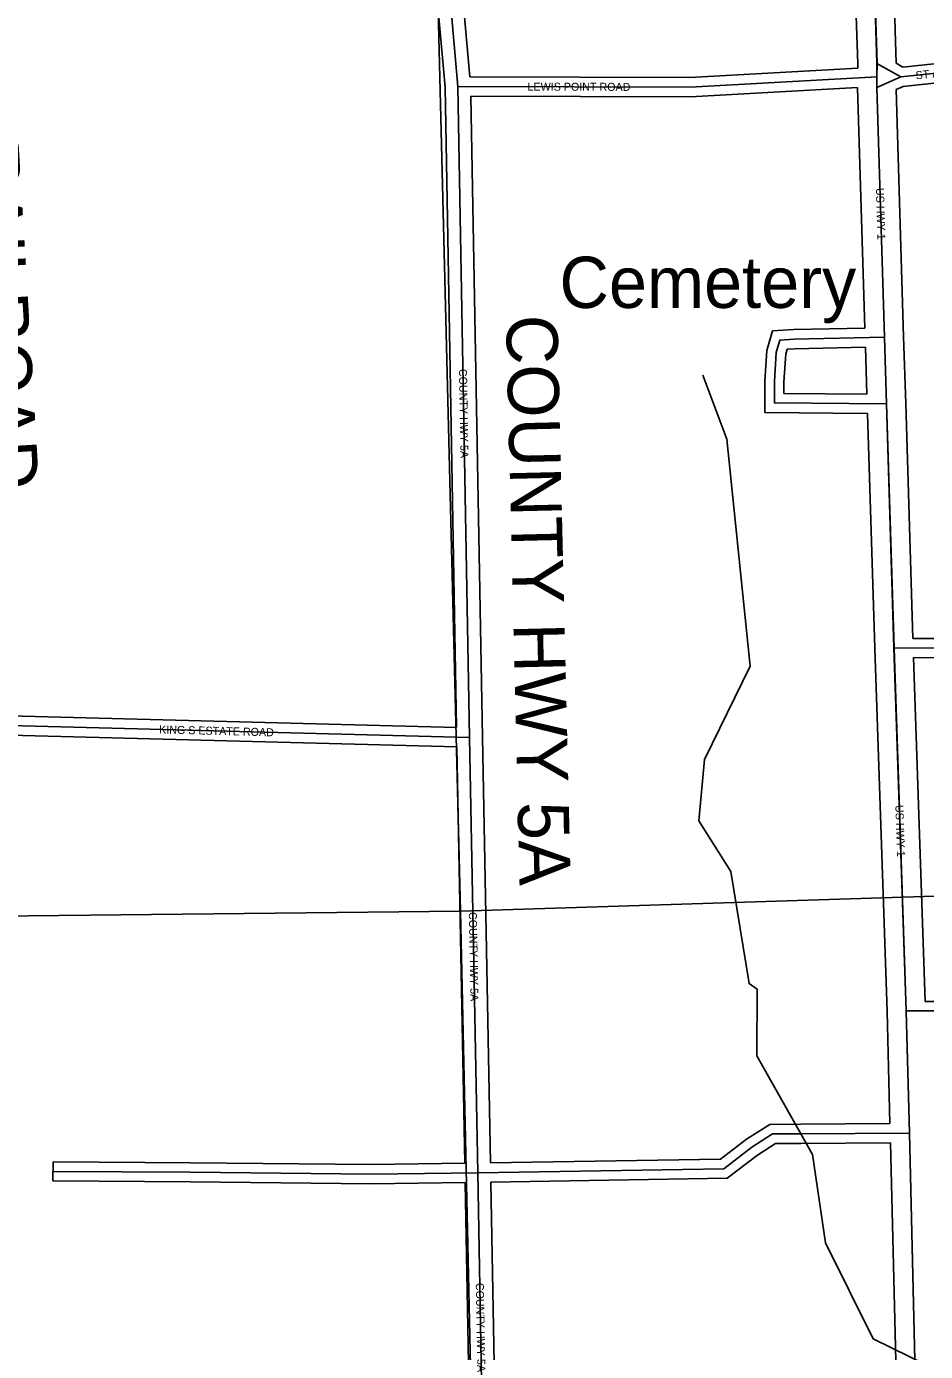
# Model space of a CAD drawing. Extents: x 418523 to 616617, y 1878279 to 2196743.
# Drawn here: x 551209 to 554018, y 2001970 to 2006110 of the extents above; entities that cross this region are included whole.
import ezdxf

# ---------------------------------------------------------------- set-up
doc = ezdxf.new("R2010")
doc.units = 0
for name, color, linetype in [('Level 1', 7, 'Continuous'), ('Level 13', 7, 'Continuous'), ('Level 14', 7, 'Continuous'), ('Level 22', 7, 'Continuous'), ('Level 23', 7, 'Continuous'), ('Level 28', 7, 'Continuous'), ('Level 31', 7, 'Continuous'), ('Level 32', 7, 'Continuous'), ('Level 34', 7, 'Continuous'), ('Level 5', 7, 'Continuous'), ('Level 51', 7, 'Continuous'), ('Level 57', 7, 'Continuous'), ('Level 8', 7, 'Continuous')]:
    doc.layers.add(name, color=color, linetype=linetype)

msp = doc.modelspace()

# ---------------------------------------------------------------- linework, layer by layer
at = {"layer": 'Level 1'}
for p, q in [((552415.309, 2009343.34), (552564.972, 2003346.116)), ((552564.972, 2003346.116), (558750.565, 2003543.421)), ((547328.228, 2003288.463), (552564.972, 2003346.116)), ((552564.972, 2003346.116), (552680.596, 1998072.354))]:
    msp.add_line(p, q, dxfattribs=at)
at = {"layer": 'Level 13'}
for p, q in [((553865.677, 2005994.271), (553827.318, 2007245.005)), ((553865.562, 2005952.815), (553865.677, 2005994.271)), ((553865.469, 2005919.358), (553865.562, 2005952.815)), ((553889.291, 2005139.242), (553865.469, 2005919.358)), ((553895.685, 2004930.847), (553889.291, 2005139.242)), ((553918.924, 2004168.551), (553895.685, 2004930.847)), ((553957.617, 2003034.553), (553918.924, 2004168.551)), ((553967.016, 2002652.686), (553957.617, 2003034.553)), ((553984.381, 2001942.774), (553967.016, 2002652.686))]:
    msp.add_line(p, q, dxfattribs=at)
at = {"layer": 'Level 14'}
for p, q in [((553925.681, 2005995.155), (553887.307, 2007246.2)), ((553805.674, 2005993.435), (553768.156, 2007216.719)), ((553805.636, 2005979.593), (553805.674, 2005993.435)), ((553805.465, 2005918.526), (553805.468, 2005919.492)), ((553828.384, 2005168.006), (553805.465, 2005918.526)), ((553949.265, 2005141.073), (553925.685, 2005913.26)), ((553955.659, 2004932.686), (553949.265, 2005141.081)), ((553834.719, 2004961.399), (553830.219, 2005108.031)), ((553978.045, 2004198.387), (553955.659, 2004932.675)), ((553858.951, 2004166.723), (553836.555, 2004901.378)), ((553897.634, 2003033.076), (553858.958, 2004166.506)), ((554016.633, 2003064.487), (553979.991, 2004138.38)), ((553906.268, 2002682.334), (553897.634, 2003033.076)), ((553924.398, 2001941.306), (553907.739, 2002622.34))]:
    msp.add_line(p, q, dxfattribs=at)
at = {"layer": 'Level 22'}
for p, q in [((552592.894, 2003888.621), (552556.47, 2005923.038)), ((552618.544, 2002529.19), (552592.894, 2003888.621)), ((552636.451, 2001571.261), (552618.544, 2002529.19))]:
    msp.add_line(p, q, dxfattribs=at)
msp.add_lwpolyline([(552556.47, 2005923.038), (552532.201, 2006198.033), (552546.047, 2008182.124), (552567.524, 2009949.453)], dxfattribs=at)
at = {"layer": 'Level 23'}
for p, q in [((552552.33, 2003919.705), (552516.502, 2005920.918)), ((552632.889, 2003889.337), (552597.018, 2005892.921)), ((552657.974, 2002559.828), (552632.888, 2003889.376)), ((552577.982, 2002558.6), (552553.433, 2003859.653)), ((552595.859, 2001602.61), (552579.109, 2002498.608)), ((552676.445, 2001572.008), (552659.101, 2002499.838))]:
    msp.add_line(p, q, dxfattribs=at)
for points in [[(552593.989, 2005952.931), (552572.214, 2006199.656), (552586.047, 2008181.741), (552607.521, 2009948.967)], [(552516.502, 2005920.919), (552492.188, 2006196.411), (552506.048, 2008182.507), (552527.01, 2009907.531)]]:
    msp.add_lwpolyline(points, dxfattribs=at)
at = {"layer": 'Level 31'}
for p, q in [((553865.677, 2005994.271), (553940.379, 2005952.606)), ((553865.469, 2005919.358), (553940.379, 2005952.606)), ((553940.379, 2005952.606), (554248.938, 2005985.202)), ((554427.458, 2004167.136), (553918.924, 2004168.551)), ((552592.894, 2003888.621), (550989.714, 2003931.01)), ((554174.48, 2003034.312), (553957.617, 2003034.553)), ((553967.016, 2002652.686), (553628.078, 2002650.722))]:
    msp.add_line(p, q, dxfattribs=at)
for points in [[(552556.47, 2005923.038), (553281.824, 2005920.993), (553865.562, 2005952.815)], [(553889.291, 2005139.242), (553606.797, 2005133.486), (553562.721, 2005130.7), (553551.2, 2005092.184), (553545.239, 2005001.286), (553545.369, 2004934.009), (553895.685, 2004930.847)], [(553628.078, 2002650.722), (553539.618, 2002650.243), (553475.139, 2002608.966), (553387.444, 2002541.571), (552618.544, 2002529.19)], [(552618.544, 2002529.19), (552285.303, 2002524.315), (551720.957, 2002530.283), (551291.353, 2002533.328)]]:
    msp.add_lwpolyline(points, dxfattribs=at)
at = {"layer": 'Level 32'}
for p, q in [((553925.68, 2005995.155), (553946.688, 2005983.438)), ((553946.688, 2005983.438), (554245.787, 2006015.036)), ((553948.232, 2005923.266), (554218.845, 2005951.856)), ((553925.685, 2005913.261), (553948.232, 2005923.266)), ((554396.965, 2004197.221), (553978.044, 2004198.386)), ((554398.394, 2004137.216), (553979.991, 2004138.38)), ((552552.33, 2003919.705), (550990.507, 2003961)), ((552553.433, 2003859.653), (550988.922, 2003901.019)), ((554172.794, 2003064.314), (554016.633, 2003064.487)), ((553906.268, 2002682.334), (553627.904, 2002680.722)), ((553907.74, 2002622.34), (553628.252, 2002620.722)), ((551291.139, 2002503.328), (551291.565, 2002563.328))]:
    msp.add_line(p, q, dxfattribs=at)
for points in [[(552593.989, 2005952.931), (553281.05, 2005950.996), (553805.635, 2005979.592)], [(552597.018, 2005892.921), (553282.599, 2005890.991), (553805.469, 2005919.493)], [(553828.384, 2005168.006), (553605.544, 2005163.467), (553539.969, 2005159.321), (553521.486, 2005097.532), (553515.237, 2005002.24), (553515.425, 2004904.277), (553836.555, 2004901.378)], [(553830.219, 2005108.031), (553608.05, 2005103.504), (553585.474, 2005102.077), (553580.914, 2005086.836), (553575.242, 2005000.332), (553575.312, 2004963.741), (553834.719, 2004961.399)], [(553627.914, 2002680.722), (553530.763, 2002680.196), (553457.879, 2002633.538), (553377.034, 2002571.408), (552657.974, 2002559.828)], [(553628.24, 2002620.723), (553548.473, 2002620.29), (553492.399, 2002584.395), (553397.853, 2002511.734), (552659.101, 2002499.837)], [(552577.982, 2002558.6), (552285.241, 2002554.318), (551721.221, 2002560.282), (551291.565, 2002563.328)], [(552579.109, 2002498.608), (552285.364, 2002494.311), (551720.693, 2002500.283), (551291.139, 2002503.328)]]:
    msp.add_lwpolyline(points, dxfattribs=at)
at = {"layer": 'Level 5'}
msp.add_lwpolyline([(554195.622, 2001841.91), (553854.351, 2002009.75), (553705.272, 2002310.355), (553664.476, 2002585.581), (553490.427, 2002894.586), (553491.073, 2003102.991), (553466.132, 2003119.761), (553408.914, 2003470.048), (553309.369, 2003628.771), (553326.666, 2003820.446), (553469.334, 2004111.754), (553396.59, 2004820.609), (553322.215, 2005020.913)], dxfattribs=at)
at = {"layer": 'Level 8'}
msp.add_lwpolyline([(553984.225, 2001943.25), (553967.212, 2002652.266), (553957.205, 2003034.275), (553919.184, 2004168.301), (553896.17, 2004931.318), (553889.166, 2005139.323), (553865.152, 2005919.341), (553865.151, 2005952.341), (553866.15, 2005994.342), (553827.128, 2007245.371)], dxfattribs=at)

# ---------------------------------------------------------------- texts
at = {"layer": 'Level 28'}
msp.add_text('COUNTY HWY 5A', height=160, rotation=271.357325, dxfattribs=at).set_placement((552706.936, 2005207.369))
at = {"layer": 'Level 34'}
for s, height, rotation, p in [('ST AUGUSTINE', 24.99916, 6.029789, (553987.915, 2005945.061)), ('LEWIS POINT ROAD', 25, 359.837783, (552774.072, 2005909.927)), ('US HWY 1', 25, 271.748075, (553862.551, 2005605.419)), ('COUNTY HWY 5A', 25, 271.024683, (552559.774, 2005040.309)), ('KING S ESTATE ROAD', 25, 358.484736, (551622.844, 2003901.768)), ('US HWY 1', 25, 271.953175, (553923.169, 2003677.619)), ('COUNTY HWY 5A', 25, 271.079947, (552590.682, 2003343.372)), ('COUNTY HWY 5A', 25, 271.069939, (552612.484, 2002184.694))]:
    msp.add_text(s, height=height, rotation=rotation, dxfattribs=at).set_placement(p)
at = {"layer": 'Level 51'}
msp.add_text('FLORIDA EAST COAST RAILROAD', height=160, rotation=273.427092, dxfattribs=at).set_placement((550879.951, 2008146.893))
at = {"layer": 'Level 57'}
msp.add_text('Cemetery', height=160, dxfattribs=at).set_placement((552873.854, 2005230.988))

doc.saveas('drawing.dxf')
